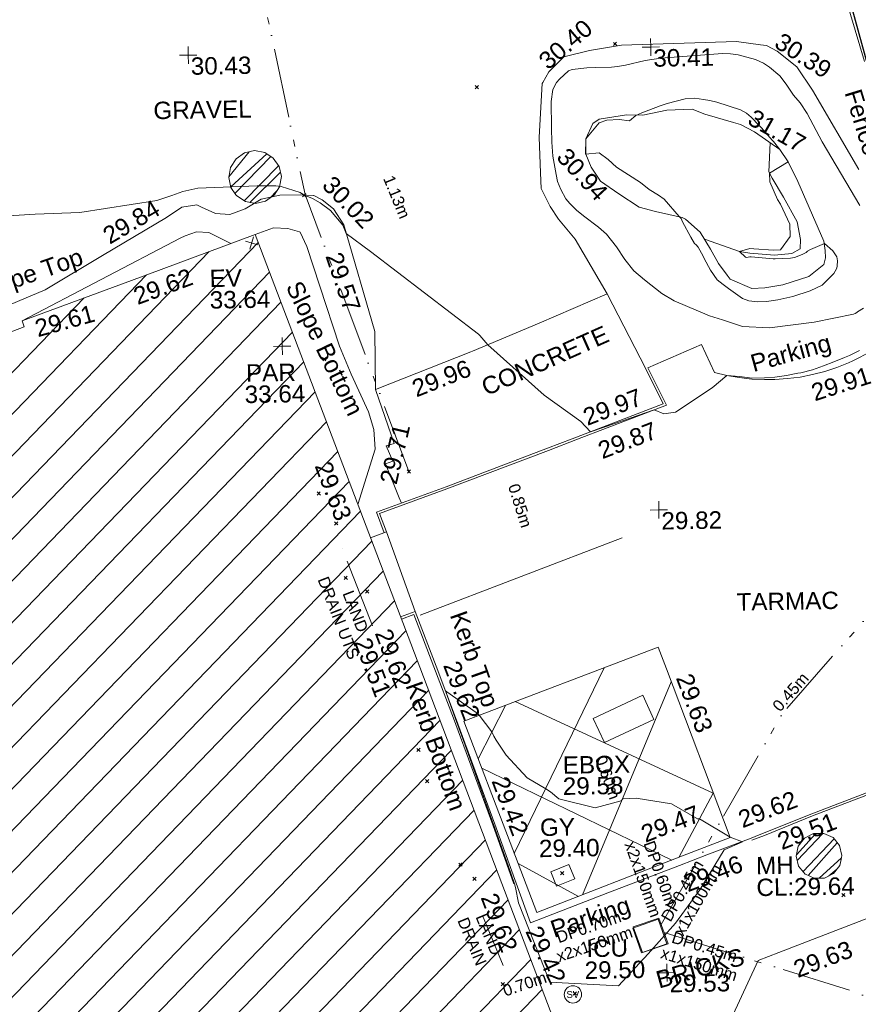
# Model space of a CAD drawing. Header units: millimetres. Extents: x -287732 to 520720, y -103372 to 287754.
# Tile 365 of 380: x 401638 to 419765, y 141169 to 162442. Entities that reach past the tile are written whole.
import ezdxf

# ---------------------------------------------------------------- set-up
doc = ezdxf.new("R2010")
doc.units = ezdxf.units.MM
for name, pattern in [('IMPORT-HIDDEN2 _3_', [4762.5, 3175, -1587.5]), ('IMPORT-UG_DRAINAGE_UNIDENTIFIED_QLB2 _2_', [2700, 1500, -300.0000000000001, 0, -250, 150, -300.0000000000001, 0, -200]), ('IMPORT-UG_ELEC_LV_QLB2 _2_', [2700, 1500, -300.0000000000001, 0, -250, 150, -300.0000000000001, 0, -200]), ('IMPORT-UG_ELEC_STREET LIGHTING_QLB2 _2_', [2700, 1500, -300.0000000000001, 0, -250, 150, -300.0000000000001, 0, -200])]:
    doc.linetypes.add(name, pattern=pattern)
for name, color, linetype, lineweight, true_color in [('00_TOPO_EAVE', 7, 'Continuous', 9, 0x666666), ('00_TOPO_SERV_MH', 7, 'Continuous', 9, 0x666666), ('00_TOPO_SERV_STOP_VALVE', 7, 'Continuous', 9, 0x666666), ('00_UAV_BUILDING_HATCH', 7, 'Continuous', 9, 0x999999), ('00_UAV_BUILDING_OUTLINE', 5, 'Continuous', 9, 0x0000ff), ('00_UAV_CONCRETE', 9, 'Continuous', 9, 0x808080), ('00_UAV_EAVE', 7, 'Continuous', 9, 0x666666), ('00_UAV_ESB_BOX', 240, 'Continuous', 9, 0xff003f), ('00_UAV_FENCE', 7, 'Continuous', 9, 0x264c2f), ('00_UAV_FOOTPATH', 7, 'Continuous', 9, 0xa50000), ('00_UAV_KERB_BOTTOM', 1, 'Continuous', 9, 0xff0000), ('00_UAV_KERB_TOP', 7, 'Continuous', 9, 0xa500a5), ('00_UAV_LEVEL_SPOT', 7, 'Continuous', 9, 0x666666), ('00_UAV_PARAPET', 7, 'Continuous', 9, 0x666666), ('00_UAV_PARKING', 4, 'Continuous', 9, 0x00ffff), ('00_UAV_ROAD_MARKING_WHITE_CONTINUOUS', 7, 'Continuous', 9, 0x999999), ('00_UAV_ROAD_MARKING_YELLOW_CONTINUOUS', 40, 'Continuous', 9, 0xffbf00), ('00_UAV_SERV_GULLY', 7, 'Continuous', 9, 0x5252a5), ('00_UAV_SERV_IC', 5, 'Continuous', 9, 0x0000ff), ('00_UAV_SLOPE_BOTTOM', 30, 'Continuous', 9, 0xff7f00), ('00_UAV_SLOPE_TOP', 40, 'Continuous', 9, 0xffbf00), ('01_DTM_CONTOUR_MJR', 7, 'Continuous', 9, 0x7f3f00), ('01_DTM_CONTOUR_MNR', 7, 'Continuous', 9, 0xa5a552), ('12333-PUM-2D-U-0001-C01 - Rev2_REVIT IMPORT_dwg', 7, 'Continuous', 9, 0x767676), ('PUM-CHAMBER EXTENTS', 6, 'IMPORT-HIDDEN2 _3_', 9, 0xff00ff), ('PUM-ELECTRIC-LV-QLB2', 1, 'IMPORT-UG_ELEC_LV_QLB2 _2_', 9, 0xff0000), ('PUM-ELECTRIC-MH', 1, 'Continuous', 9, 0xff0000), ('PUM-ELECTRIC-SL-QLB2', 7, 'IMPORT-UG_ELEC_STREET LIGHTING_QLB2 _2_', 9, 0xff7f7f), ('PUM-SURVEY BOUNDARY_EXTENT', 190, 'Continuous', 25, 0x7f00ff), ('PUM-UNIDENTIFIED-QLB2', 150, 'IMPORT-UG_DRAINAGE_UNIDENTIFIED_QLB2 _2_', 9, 0x007fff)]:
    doc.layers.add(name, color=color, linetype=linetype, lineweight=lineweight, true_color=true_color)
doc.layers.add('00_UAV_SURVEY_TEXT', color=7, linetype='Continuous', lineweight=9)
doc.layers.add('GEN-TEXT', color=7, linetype='Continuous', lineweight=9)
doc.styles.add('Arial_1', font='arial.ttf', dxfattribs={"height": 250})
doc.styles.add('Swis721 Lt BT', font='swissl.ttf', dxfattribs={"height": 399.9999999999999})
doc.styles.add('Swis721 Lt BT_2', font='swissl.ttf', dxfattribs={"height": 375})
pattern_1 = [(45, (-533641079.65, -725615854.3560001), (-265.1650429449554, 265.1650429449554), []), (45, (-533640902.873, -725615854.3560001), (-265.1650429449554, 265.1650429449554), [])]

# ---------------------------------------------------------------- blocks, each defined once
blk = doc.blocks.new('12333-PUM-2D-U-0001-C01 - Rev2_REVIT IMPORT_dwg_MSL_Eaves_SYM_1-V82-Site Location Plan Proposed')
at = {"layer": '00_TOPO_EAVE', "color": 254, "true_color": 0xcccccc}
for p, q in [((356.5791934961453, -116.0873754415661), (-356.5791934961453, 116.0873754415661)), ((-116.0873754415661, -356.5791934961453), (116.0873754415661, 356.5791934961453))]:
    blk.add_line(p, q, dxfattribs=at)
blk = doc.blocks.new('12333-PUM-2D-U-0001-C01 - Rev2_REVIT IMPORT_dwg_MSL_Parapet_SYM-V122-Site Location Plan Proposed')
at = {"layer": '00_UAV_PARAPET', "color": 254, "true_color": 0xcccccc, "flags": 128}
for points in [[(0, -500.0000000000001), (0, 0), (-500.0000000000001, 0)], [(500.0000000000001, 0), (0, 0), (0, 500.0000000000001)]]:
    blk.add_lwpolyline(points, dxfattribs=at)
blk = doc.blocks.new('12333-PUM-2D-U-0001-C01 - Rev2_REVIT IMPORT_dwg_MSL_Sluice_Valve_SYM-2077246-Site Location Plan Proposed')
at = {"layer": '00_TOPO_SERV_STOP_VALVE', "color": 254, "true_color": 0xcccccc}
blk.add_circle((0, 0), 500.0000000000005, dxfattribs=at)
at = {"layer": '00_TOPO_SERV_STOP_VALVE', "insert": (0, 198.9876086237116), "char_height": 399.9999999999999, "width": 785.1100955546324, "attachment_point": 2, "line_spacing_factor": 1.005061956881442, "style": 'Swis721 Lt BT'}
blk.add_mtext('SV', dxfattribs=at)
blk = doc.blocks.new('12333-PUM-2D-U-0001-C01 - Rev2_REVIT IMPORT_dwg_UAV-2077255-Site Location Plan Proposed')
at = {"layer": '00_UAV_LEVEL_SPOT', "color": 254, "true_color": 0xcccccc, "flags": 128}
for points in [[(0, -500.0000000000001), (0, 0), (-500.0000000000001, 0)], [(500.0000000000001, 0), (0, 0), (0, 500.0000000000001)]]:
    blk.add_lwpolyline(points, dxfattribs=at)
blk = doc.blocks.new('12333-PUM-2D-U-0001-C01 - Rev2_REVIT IMPORT_dwg_MGS62954_T2_Galway_ITM_3d_Rev1-2077680-Site Location Plan Proposed')
at = {"layer": '00_UAV_BUILDING_HATCH', "true_color": 0xcccccc}
h = blk.add_hatch(dxfattribs=at)
h.set_pattern_fill('FP_1', color=254, style=0, pattern_type=2)
h.set_pattern_definition([(45, (0, 0), (-441.9417382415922, 441.9417382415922), [])])
h.paths.add_polyline_path([(534258130.3624687, 725648483.3139626), (534277656.3624687, 725655386.3139625), (534278388.3624688, 725653331.3139626), (534295255.4606528, 725659853.8927271), (534294221.4606529, 725663214.8927271), (534296151.4606528, 725663830.8927269), (534296560.4606526, 725662667.892727), (534309422.4606529, 725667184.8927269), (534307379.4606528, 725673087.8927273), (534303370.4606528, 725671653.8927271), (534300995.586905, 725678397.3035645), (534310510.4335188, 725681741.4081918), (534314220.586905, 725671576.3035644), (534326500.586905, 725675858.3035647), (534324518.5869049, 725681362.3035645), (534326113.5869048, 725681952.3035647), (534324160.5869049, 725687672.3035647), (534318720.5869049, 725685739.3035644), (534311382.586905, 725706099.3035647), (534306310.3243251, 725704323.4114221), (534306355.1088055, 725704192.7557819), (534273124.3649247, 725692215.3564034), (534273147.722073, 725692180.3999606), (534273192.9489231, 725691953.0292308), (534273147.722073, 725691725.658501), (534273018.9269006, 725691532.9029037), (534272826.1713033, 725691404.1077313), (534272598.8005735, 725691358.8808813), (534272359.2318197, 725691412.2581903), (534272168.7586477, 725691547.7426457), (534272046.0540514, 725691744.888188), (534272030.8694313, 725691821.2264287), (534266685.9286339, 725689894.7426035), (534268524.939883, 725684612.5737506), (534268047.928634, 725684437.7426035), (534269413.1688387, 725680562.3524156), (534277645.4188779, 725683533.3784789), (534277949.5529159, 725682690.6704743), (534281834.7170621, 725684092.8295298), (534281561.9286339, 725684932.7426034), (534287959.928634, 725687070.7426035), (534294707.928634, 725667896.7426035), (534289312.3624687, 725665760.3139626), (534287625.3624685, 725670664.3139626), (534264563.3624688, 725662495.3139625), (534260945.3624687, 725672663.3139623), (534250837.3624687, 725669091.3139625), (534258126.7857321, 725648493.4208305)])
h.paths.add_polyline_path([(534297904.586905, 725687834.3035645), (534296489.5869049, 725693151.3035643), (534301799.586905, 725695024.3035644), (534303779.5869048, 725689436.3035645), (534301175.8806049, 725688726.3227148)])
at = {"layer": '00_UAV_BUILDING_OUTLINE', "color": 254, "true_color": 0xcccccc, "flags": 128}
blk.add_lwpolyline([(534266853.7554688, 725689955.2326434), (534271557.3237688, 725691650.5457618), (534276260.8920689, 725693345.8588804), (534280964.4603691, 725695041.1719985), (534285668.0286691, 725696736.485117), (534290371.5969692, 725698431.7982354), (534295075.1652696, 725700127.1113536), (534299778.7335694, 725701822.4244721), (534304482.3018697, 725703517.7375907), (534306355.1088054, 725704192.7557818), (534306310.3243249, 725704323.4114221), (534309020.0596396, 725705272.139446), (534311382.5869048, 725706099.3035647), (534313077.9019064, 725701395.4859809), (534314773.2169079, 725696691.6683966), (534316468.5319094, 725691987.8508127), (534318163.846911, 725687284.0332288)], dxfattribs=at)
at = {"layer": '00_UAV_CONCRETE', "color": 254, "true_color": 0xcccccc}
blk.add_line((534314104.7485062, 725699627.7358189), (534313758.4066768, 725699507.3588176), dxfattribs=at)
at = {"layer": '00_UAV_CONCRETE', "color": 254, "true_color": 0xcccccc, "flags": 128}
blk.add_lwpolyline([(534319772.665399, 725703050.11376), (534318962.7484999, 725704689.7360002), (534317487.7485, 725704081.7360002), (534316035.0972621, 725703499.3096812), (534315998.7484999, 725703484.736), (534313918.7484999, 725702705.7360001), (534314302.7484999, 725701536.736), (534314133.7484999, 725701488.7360002), (534314268.7485, 725701149.7360001), (534314109.7484999, 725701096.7360002), (534314394.7290625, 725700356.1402731), (534314438.4941374, 725700242.4054018)], dxfattribs=at)
at = {"layer": '00_UAV_ESB_BOX', "color": 254, "true_color": 0xcccccc, "flags": 128}
blk.add_lwpolyline([(534318503.3245001, 725695519.4115), (534319582.3245001, 725696001.4115), (534319816.3953183, 725695477.4230918), (534318737.3953184, 725694995.4230915)], close=True, dxfattribs=at)
at = {"layer": '00_UAV_FENCE', "color": 254, "true_color": 0xcccccc, "flags": 128}
blk.add_lwpolyline([(534320389.2509079, 725722295.602911), (534322026.9295781, 725717574.8527672), (534322067.324325, 725717458.4114221), (534323679.0831036, 725712856.5119228), (534323835.3243248, 725712410.4114221), (534324615.3243248, 725709605.4114221)], dxfattribs=at)
at = {"layer": '00_UAV_FOOTPATH', "color": 254, "true_color": 0xcccccc, "flags": 128}
blk.add_lwpolyline([(534319963.8138784, 725686181.0605018), (534320999.7485063, 725688209.7358189), (534321978.7485063, 725690228.7358189), (534322427.9326935, 725690392.7619474), (534324774.7485062, 725691249.735819), (534325608.3032557, 725688891.1837339), (534326082.7485064, 725687548.7358191)], dxfattribs=at)
at = {"layer": '00_UAV_KERB_BOTTOM', "color": 254, "true_color": 0xcccccc, "flags": 128}
for points in [[(534324794.7485063, 725703437.7358189), (534325939.7485063, 725700092.735819), (534326430.7921224, 725698715.4712597), (534327071.7485063, 725696917.7358189), (534327742.7485063, 725695001.7358189), (534326745.1810315, 725694653.3789229), (534325663.7485064, 725694275.7358189), (534323191.7485062, 725693377.7358189), (534322047.8799772, 725692941.646758), (534321869.7485062, 725692873.7358187)], [(534314104.7485064, 725699627.7358189), (534313962.7485064, 725700024.7358189), (534315426.7485063, 725700531.735819), (534317637.7485063, 725701325.735819), (534318266.2247632, 725701555.0513378), (534320205.7485062, 725702262.7358189), (534319817.7485062, 725703071.735819)], [(534316775.7485062, 725691989.735819), (534316340.7485062, 725693273.7358189), (534315529.7485063, 725695591.7358189), (534315125.8578448, 725696708.3747071), (534314696.7485064, 725697894.7358189), (534314379.1877587, 725697784.9408795)]]:
    blk.add_lwpolyline(points, dxfattribs=at)
at = {"layer": '00_UAV_KERB_TOP', "color": 254, "true_color": 0xcccccc, "flags": 128}
for points in [[(534324842.0538554, 725703453.9285319), (534325986.9511545, 725700109.2285619), (534326478.1010932, 725698731.6657922), (534327118.8918768, 725696934.3948227), (534327806.4794167, 725694971.0301031), (534326855.7383016, 725694639.0252694), (534325680.5271744, 725694228.6340821), (534323209.1912981, 725693330.8753372), (534322157.4599354, 725692929.9126996), (534321887.5600289, 725692827.0159124)], [(534314057.669465, 725699610.8964642), (534313898.6588702, 725700055.4542539), (534315410.1173587, 725700578.8896729), (534317620.7296044, 725701372.7504252), (534318155.2705457, 725701567.7912593), (534320136.8292893, 725702290.8132775), (534319772.665399, 725703050.11376)], [(534316728.3923621, 725691973.6922654), (534316293.4718624, 725693257.4576026), (534315482.6403908, 725695574.975915), (534315078.5006766, 725696692.30336), (534314666.4969906, 725697831.3723742), (534314396.142353, 725697737.8986963)]]:
    blk.add_lwpolyline(points, dxfattribs=at)
at = {"layer": '00_UAV_PARKING', "color": 254, "true_color": 0xcccccc}
blk.add_line((534314104.7485062, 725699627.7358189), (534314696.7485064, 725697894.7358189), dxfattribs=at)
at = {"layer": '00_UAV_PARKING', "color": 254, "true_color": 0xcccccc, "flags": 128}
for points in [[(534319817.7485062, 725703071.735819), (534320986.7485062, 725703557.7358189), (534321252.7485063, 725702947.7358189), (534321518.0745678, 725702879.0384374), (534321787.190613, 725702827.1365758), (534322059.0345643, 725702792.2350671), (534322332.5335771, 725702774.4716512), (534322556.7485063, 725702772.735819), (534322830.4897625, 725702786.2625976), (534323102.8414996, 725702816.9510398), (534323372.7288691, 725702864.6800324), (534323639.0867494, 725702929.261211), (534323900.8639476, 725703010.4397031), (534324157.0273487, 725703107.8951343), (534324249.7465417, 725703150.0109063), (534324406.5659927, 725703221.2428923), (534324648.4950644, 725703350.0356456), (534324794.7485063, 725703437.7358189)], [(534316775.7485062, 725691989.7358191), (534317070.7485063, 725691127.7358189), (534318751.7485064, 725691745.7358189), (534320311.7485063, 725692313.7358189), (534320910.5060411, 725692528.9503372), (534321869.7485062, 725692873.7358187)]]:
    blk.add_lwpolyline(points, dxfattribs=at)
at = {"layer": '00_UAV_ROAD_MARKING_WHITE_CONTINUOUS', "color": 254, "true_color": 0xcccccc}
blk.add_line((534319194.7796367, 725699411.3943529), (534314803.7796368, 725697814.3943529), dxfattribs=at)
at = {"layer": '00_UAV_ROAD_MARKING_YELLOW_CONTINUOUS', "color": 254, "true_color": 0xcccccc}
for p, q in [((534318759.5953499, 725696612.003825), (534316746.1083962, 725692633.2947356)), ((534318205.2573338, 725691712.5897557), (534320202.7394549, 725696283.6357763)), ((534316611.9079921, 725695835.0941936), (534316003.8286107, 725694690.6254593)), ((534321071.0931396, 725693862.3099359), (534316824.1502187, 725695911.8712113)), ((534316078.3229656, 725694484.1540883), (534320147.6314086, 725692429.7811341)), ((534321071.0931396, 725693862.3099359), (534320302.1203656, 725692486.8237756)), ((534318114.7444091, 725691679.1692678), (534316824.1375046, 725692417.0263084))]:
    blk.add_line(p, q, dxfattribs=at)
at = {"layer": '00_UAV_ROAD_MARKING_YELLOW_CONTINUOUS', "color": 254, "true_color": 0xcccccc, "flags": 128}
blk.add_lwpolyline([(534315708.7796369, 725695508.3943529), (534319932.7796367, 725697036.394353), (534320103.1930677, 725696561.2118883), (534321416.7796368, 725692898.3943532), (534320379.0843244, 725692515.2415191), (534317210.7796368, 725691345.3943529), (534316660.476837, 725692870.6344033)], close=True, dxfattribs=at)
at = {"layer": '00_UAV_SERV_GULLY', "color": 254, "true_color": 0xcccccc, "flags": 128}
blk.add_lwpolyline([(534317526.7485063, 725692219.7358189), (534317923.7485062, 725692372.735819), (534318042.549082, 725692064.4755017), (534317645.549082, 725691911.4755014)], close=True, dxfattribs=at)
at = {"layer": '00_UAV_SERV_IC', "color": 254, "true_color": 0xcccccc, "flags": 128}
blk.add_lwpolyline([(534319279.7485063, 725690970.735819), (534319829.7485062, 725691157.735819), (534320011.963652, 725690621.8089203), (534319461.963652, 725690434.8089203)], close=True, dxfattribs=at)
at = {"layer": '00_UAV_SLOPE_BOTTOM', "color": 254, "true_color": 0xcccccc, "flags": 128}
for points in [[(534318962.7484999, 725704689.7360002), (534318295.3245001, 725705877.4115), (534317939.3245002, 725706314.4115001), (534317768.3245001, 725706592.4115), (534317576.3245, 725706983.4115), (534317572.3245001, 725707325.4115001), (534317551.3245001, 725708095.4115), (534317642.3245001, 725709252.4115001), (534317656.9985378, 725709278.0654123), (534317785.3245001, 725709502.4115), (534318119.3245001, 725709823.4115001), (534318671.3245, 725709946.4115), (534319367.3245, 725710049.4115001), (534321857.3245, 725710087.4115001), (534322370.0117937, 725710011.1045543), (534322502.3245001, 725709991.4115001), (534322729.3245001, 725709863.4115001), (534323147.3245001, 725709516.4115001), (534323482.3245, 725709009.4115001), (534324448.3245001, 725707274.4115001)], [(534321089.8519862, 725705831.8107947), (534321842.3245001, 725705549.4115001), (534322062.3245001, 725705512.4115001), (534322593.3245001, 725705459.4115001), (534322974.3245001, 725705489.4115), (534323155.3245001, 725705585.4115), (534323165.3245001, 725705785.4115001), (534323096.3245001, 725706171.4115001), (534322813.3245, 725706706.4115), (534322576.3245001, 725707120.4115001), (534322502.3245001, 725707260.4115001), (534322546.7269245, 725707887.7472982)], [(534313499.1850438, 725700226.594637), (534313891.3245001, 725701415.4115002), (534313874.3245001, 725701843.4115), (534313762.3245001, 725702224.4115002), (534313401.3245001, 725703049.4115), (534313158.3245001, 725703654.4115001), (534312756.2299093, 725704959.2655461), (534312489.3245001, 725705825.4115001), (534312354.3245001, 725706136.4115), (534312340.3245, 725706138.4115002), (534312086.3245002, 725706216.4115), (534311781.3245, 725706241.4115002), (534311382.5869048, 725706099.3035645)], [(534310848.4244108, 725705912.28348), (534310376.3245001, 725706161.4115), (534310115.3245, 725706181.4115), (534309869.3245001, 725706096.4115001), (534309760.3245001, 725706052.4115001), (534306310.3243249, 725704323.4114221), (534306339.7807832, 725704338.1738037)]]:
    blk.add_lwpolyline(points, dxfattribs=at)
at = {"layer": '00_UAV_SLOPE_TOP', "color": 254, "true_color": 0xcccccc, "flags": 128}
blk.add_lwpolyline([(534323331.3245, 725704984.4115), (534322761.3245001, 725704816.4115), (534322375.3245, 725704757.4115001), (534322094.3245001, 725704745.4115001), (534321628.3245001, 725704957.4115), (534321567.3245001, 725705045.4115002), (534321384.3245, 725705302.4115), (534321216.3245002, 725705613.4115), (534321000.3245001, 725705986.4115), (534320684.3245001, 725706269.4115), (534320617.3245, 725706310.4115001), (534320041.3245, 725706450.4115001), (534319692.3245001, 725706544.4115001), (534319257.7972078, 725706845.0771958), (534318861.3245001, 725707119.4115001), (534318668.3245001, 725707425.4115002), (534318553.3245, 725707713.4115), (534318564.3245002, 725708041.4115), (534318720.3245, 725708373.4115001), (534318860.3245, 725708460.4115002), (534319449.3245002, 725708543.4115001), (534319801.3245001, 725708529.4115001), (534320320.3245001, 725708629.4115001), (534320868.3245002, 725708645.4115001), (534321142.3245, 725708529.4115001), (534321760.1417096, 725708338.6974977), (534321913.3245001, 725708291.4115), (534322213.3245001, 725708131.4115), (534322748.3245002, 725707740.4115), (534322929.3245, 725707467.4115001), (534323130.3245001, 725707039.4115001), (534323665.3245001, 725705744.4115001), (534323694.3245001, 725705539.4115), (534323697.3245001, 725705378.4115), (534323655.3245001, 725705239.4115001)], close=True, dxfattribs=at)
blk.add_lwpolyline([(534303523.980445, 725703664.3525852), (534306817.3245001, 725704985.4115001), (534308074.6815334, 725705704.714618), (534309467.3245001, 725706501.4115002), (534309804.3245, 725706721.4115001), (534310133.3245001, 725706766.4115001), (534310228.3245001, 725706709.4115), (534310532.3245001, 725706566.4115), (534310837.3245001, 725706541.4115), (534311175.3245001, 725706658.4115), (534311525.3245002, 725706862.4115), (534311931.3245001, 725706940.4115002), (534312372.3245001, 725706941.4115), (534312655.6486632, 725706918.9409629), (534312662.3245002, 725706918.4115001), (534312840.3245, 725706821.4115), (534313079.3245001, 725706628.4115001), (534313297.3245002, 725706277.4115001), (534313932.3245001, 725703963.4115), (534313918.7484999, 725702705.7360001)], dxfattribs=at)
at = {"layer": '01_DTM_CONTOUR_MJR', "color": 254, "true_color": 0xcccccc, "flags": 128}
blk.add_lwpolyline([(534324395.4964837, 725703366.3536645), (534324177.7310078, 725703264.513067), (534324066.8184819, 725703222.79868), (534323839.8130546, 725703132.7813692), (534323614.6783548, 725703046.0575415), (534323372.8000435, 725702969.2016956), (534323122.334004, 725702910.080483), (534323053.2106439, 725702898.2259551), (534322808.505237, 725702853.9033495), (534322555.4751132, 725702820.6787331), (534322334.8214288, 725702811.5384616), (534322067.5579325, 725702810.7843137), (534321791.4895494, 725702848.2056032), (534321520.0000001, 725702880.0000001), (534321202.3170733, 725702617.987805), (534320395.0896152, 725702106.5923913), (534320144.2178007, 725702076.1967961), (534319940.0000002, 725702160), (534319081.3307316, 725701883.4710009), (534318550.0000001, 725701710.0000001), (534318348.1544781, 725701938.9765226), (534317564.7412981, 725702521.9314024), (534316370.0000001, 725703630.0000001), (534316200.5392013, 725703832.3598394), (534316172.3539013, 725703861.796617), (534313868.468912, 725705690.4766841), (534313350, 725706090.0000001), (534313281.3144138, 725706269.6191188), (534313018.1887809, 725706588.5102776), (534312799.5418754, 725706763.8540312), (534312634.339018, 725706855.4336582), (534312440.0000002, 725706940.0000002), (534312370.8496433, 725706989.2793156), (534311957.3122329, 725707130.0931404), (534311841.8965518, 725707144.4000001), (534311440.9508113, 725707148.1955563), (534310159.1961412, 725707125.2197176), (534309831.2211802, 725707059.9912077), (534309592.6807856, 725706977.2574193), (534309269.356205, 725706870.419314), (534307595.7496654, 725706642.6840696), (534306634.1789946, 725706624.2719202), (534304543.2835821, 725706533.2835822)], dxfattribs=at)
at = {"layer": '01_DTM_CONTOUR_MNR', "color": 254, "true_color": 0xcccccc, "flags": 128}
blk.add_lwpolyline([(534324497.8020257, 725704282.0479939), (534324370.3378016, 725704202.2435849), (534324350.6564366, 725704188.1619779), (534324315.8760086, 725704169.7966425), (534324280.0957129, 725704156.5483549), (534323424.7568126, 725704000.0312271), (534322460.0000001, 725703890), (534321880.0000001, 725703930.0000002), (534321448.4174312, 725704078.2110094), (534321170.0000001, 725704170.0000001), (534320409.4480168, 725704509.0647538), (534320150.0000001, 725704670.0000001), (534319779.1558737, 725704972.4675428), (534319550.965821, 725705171.2150257), (534319360.1869524, 725705421.1107781), (534319181.1558372, 725705700.7818638), (534318969.9755311, 725705978.7332362), (534318802.1830188, 725706127.6518997), (534318486.3889471, 725706379.2561082), (534318333.9084969, 725706506.9542484), (534318191.2372848, 725706653.1533647), (534318109.3653434, 725706753.8315452), (534318001.1885999, 725706956.5185118), (534317935.9680452, 725707134.2528195), (534317907.6856928, 725707280.177521), (534317844.7067449, 725707677.9618769), (534317827.7931229, 725707981.7901607), (534317824.2615895, 725708288.554843), (534317825.8444709, 725708859.2500869), (534317870.2913949, 725709123.9915011), (534317952.2098239, 725709269.491303), (534318015.6189166, 725709344.1178395), (534318215.7908164, 725709515.211039), (534318295.2989928, 725709548.7039399), (534318607.3989688, 725709574.3938127), (534318789.433004, 725709577.9202569), (534319145.0654206, 725709584.7943926), (534319273.4782609, 725709596.3478262), (534319445.6552045, 725709621.2871747), (534319877.228261, 725709711.8478262), (534320217.1677614, 725709754.4763626), (534321550.0243851, 725709832.3579304), (534321718.1168571, 725709825.9397062), (534321885.555992, 725709797.9315209), (534322258.0250649, 725709692.837799), (534322431.6265473, 725709609.6726693), (534322556.4327599, 725709521.7664038), (534322779.2659847, 725709327.7675477), (534322914.2326502, 725709144.9155799), (534323068.0273973, 725708908.3444227), (534323208.6449581, 725708738.644958), (534323356.0084512, 725708507.8342274), (534323668.6894007, 725707891.0417585), (534324457.4944753, 725706498.0690497)], dxfattribs=at)
for points in [[(534322750.0000001, 725707740), (534322930.0000002, 725707470.0000001), (534322520.0000001, 725707230), (534322524.8382018, 725707041.3650963), (534322683.7094396, 725706663.0920777), (534322747.6816064, 725706558.3585751), (534322941.655099, 725706119.0075742), (534322941.1271678, 725705855.8876337), (534322730, 725705570.0000002), (534322573.7177132, 725705565.8348635), (534322151.6538114, 725705605.727314), (534322065.4283475, 725705612.0529325), (534321840, 725705550.0000001), (534321970.3436533, 725705425.8328176), (534321990.7860963, 725705421.4705883), (534322063.0783514, 725705432.0150989), (534322093.4715045, 725705431.5511616), (534322565.6110596, 725705378.7035317), (534322612.2853565, 725705376.1021879), (534322777.4030979, 725705385.6006804), (534322937.9221083, 725705387.6562501), (534323030.6422562, 725705404.0901374), (534323194.617182, 725705465.7854064), (534323282.0394737, 725705504.5723685), (534323312.6785715, 725705530.625), (534323373.1617342, 725705569.8904026), (534323680.0000002, 725705690.0000002), (534323860.3223496, 725705526.8982809), (534323944.7469854, 725705399.0094746), (534323957.8119181, 725705311.8987386), (534323945.9371118, 725705203.6080041), (534323935.8445488, 725705152.3484614), (534323903.7487923, 725705087.657005), (534323869.5101553, 725705043.5842294), (534323828.5907836, 725705000.2849797), (534323612.0626922, 725704790.9889178), (534323352.4638014, 725704675.134123), (534322973.408517, 725704556.573862), (534322653.8018949, 725704490.7858741), (534322407.5541936, 725704460.3481458), (534322215.6705713, 725704457.9008344), (534322021.2401623, 725704481.5092055), (534321886.2792839, 725704536.7298754), (534321588.3688543, 725704756.469954), (534321535.7670012, 725704798.1650673), (534321476.2500001, 725704843.7500001), (534321349.7774078, 725704947.3538765), (534321206.5791661, 725705159.8619525), (534321074.7809832, 725705415.7914352), (534321050.9307359, 725705461.4718615), (534320950.9618875, 725705658.4210528), (534320909.749679, 725705709.8331195), (534320874.6267177, 725705744.1519085), (534320797.8606298, 725705879.8792984), (534320623.1359459, 725706213.6934367), (534320594.9824608, 725706282.6370666), (534320550.0000001, 725706330.0000001), (534320230.1873614, 725706712.6396896), (534320113.5162312, 725706795.206651), (534319913.459405, 725706921.4220878), (534319725.7345529, 725707079.9887956), (534319212.2885574, 725707418.679429), (534319039.4032259, 725707586.4139785), (534318841.8271696, 725707736.1647748), (534318550.0000001, 725707710.0000001), (534318560.0000002, 725708040.0000001), (534318857.5155957, 725708381.0012478), (534319020.1762115, 725708437.753304), (534319289.0000001, 725708449), (534319514.0467808, 725708415.7880619), (534319650.0000001, 725708530), (534319778.9260387, 725708580.4269792), (534320178.8714948, 725708730.5540601), (534320333.7390717, 725708775.2416143), (534320725.2968549, 725708867.0547179), (534320932.716109, 725708878.0585779), (534321122.7339681, 725708847.6949872), (534321258.3621534, 725708822.6175456), (534321406.7643867, 725708786.6340934), (534321916.4069661, 725708610.3483044), (534322041.2526346, 725708537.2433348), (534322145.3176646, 725708445.8979528), (534322309.9704511, 725708267.9592227), (534322365.9404273, 725708210.8579996), (534322590.5054482, 725707946.8799909), (534322614.8249274, 725707917.5283941)], [(534317549.1166536, 725693949.6840739), (534317450.0000001, 725694020), (534317056.3512166, 725694258.6830844), (534316610.3886926, 725694757.1378094), (534316395.8729229, 725695090.4030809), (534316349.3801653, 725695171.2396694), (534316310.0000002, 725695270), (534316043.1914895, 725695632.1702127), (534315976.0985222, 725695693.2635468), (534315346.5452168, 725696147.9035876), (534315320.0000001, 725696170.0000001), (534315433.1277342, 725695842.3184603), (534315519.2748092, 725695585.7099237), (534315726.031746, 725694989.0079366), (534316311.7592594, 725693264.3518518), (534316609.2857143, 725692372.3809524), (534316738.7234042, 725691973.4893618), (534316759.500303, 725691897.116899), (534316819.7738096, 725691567.8958335), (534317464.5652174, 725689841.0869567), (534318948.4316959, 725689734.3204703), (534319599.4466036, 725690413.5373439), (534320205.2915897, 725691065.156899), (534320739.9882998, 725691774.4457104), (534321286.1284723, 725692631.2574719), (534321680.0000002, 725692800.0000001), (534321420.0000001, 725692900.0000001), (534320760.0000001, 725693310.0000002), (534320716.6091963, 725693310.7077726), (534320165.7469887, 725693642.5181266), (534319400.4098223, 725693781.9699968), (534319110, 725693770.0000001), (534319073.1789951, 725693731.232802), (534318512.3093281, 725693586.5994139), (534317729.9949822, 725693797.1297023)]]:
    blk.add_lwpolyline(points, close=True, dxfattribs=at)
at = {"xscale": 0.375, "yscale": 0.375, "zscale": 0.375}
for name, p in [('12333-PUM-2D-U-0001-C01 - Rev2_REVIT IMPORT_dwg_UAV-2077255-Site Location Plan Proposed', (534310000, 725710000.0000001)), ('12333-PUM-2D-U-0001-C01 - Rev2_REVIT IMPORT_dwg_UAV-2077255-Site Location Plan Proposed', (534320000, 725710000.0000001)), ('12333-PUM-2D-U-0001-C01 - Rev2_REVIT IMPORT_dwg_MSL_Eaves_SYM_1-V82-Site Location Plan Proposed', (534311299.5870001, 725705918.3035)), ('12333-PUM-2D-U-0001-C01 - Rev2_REVIT IMPORT_dwg_MSL_Parapet_SYM-V122-Site Location Plan Proposed', (534311923.587, 725703678.3035)), ('12333-PUM-2D-U-0001-C01 - Rev2_REVIT IMPORT_dwg_UAV-2077255-Site Location Plan Proposed', (534320000, 725700000)), ('12333-PUM-2D-U-0001-C01 - Rev2_REVIT IMPORT_dwg_UAV-2077255-Site Location Plan Proposed', (534320000, 725690000.0000001)), ('12333-PUM-2D-U-0001-C01 - Rev2_REVIT IMPORT_dwg_MSL_Sluice_Valve_SYM-2077246-Site Location Plan Proposed', (534317959.7485062, 725689565.7358189))]:
    blk.add_blockref(name, p, dxfattribs=at)
at = {"layer": '00_TOPO_SERV_MH', "char_height": 375, "attachment_point": 1, "line_spacing_factor": 1.005061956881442, "style": 'Swis721 Lt BT_2'}
for s, insert, width in [('MH', (534321966.6806447, 725692467.2686528), 949.779278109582), ('CL:29.64', (534321966.6806447, 725691994.1754377), 2440.932744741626)]:
    blk.add_mtext(s, dxfattribs=dict(at, insert=insert, width=width))
at = {"layer": '00_UAV_BUILDING_OUTLINE', "color": 251, "true_color": 0x666666, "char_height": 375, "width": 1495.902363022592, "attachment_point": 1, "line_spacing_factor": 1.005061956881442, "style": 'Swis721 Lt BT_2'}
for s, insert, rotation in [('29.62', (534308688.3192314, 725704974.0709258), 19.296086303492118), ('29.63', (534312926.0431331, 725701209.660239), 289.81980023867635), ('29.62', (534314162.9094205, 725697574.3274586), 289.81980023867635), ('29.62', (534316350.7507501, 725691825.1297191), 289.81980023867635)]:
    blk.add_mtext(s, dxfattribs=dict(at, insert=insert, rotation=rotation))
at = {"layer": '00_UAV_CONCRETE', "color": 251, "true_color": 0x666666, "char_height": 375, "width": 1495.902363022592, "attachment_point": 1, "line_spacing_factor": 1.005061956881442, "style": 'Swis721 Lt BT_2'}
for s, insert, rotation in [('29.96', (534314671.9411075, 725702870.5163064), 20.58351146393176), ('29.71', (534313975.8727641, 725700719.8871158), 75.81340348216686)]:
    blk.add_mtext(s, dxfattribs=dict(at, insert=insert, rotation=rotation))
at = {"layer": '00_UAV_EAVE', "char_height": 375, "attachment_point": 1, "line_spacing_factor": 1.005061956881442, "style": 'Swis721 Lt BT_2'}
for s, insert, width in [('EV', (534310377.2562355, 725705357.8094479), 736.078940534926), ('33.64', (534310372.5878323, 725704891.0588237), 1495.902363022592)]:
    blk.add_mtext(s, dxfattribs=dict(at, insert=insert, width=width))
at = {"layer": '00_UAV_ESB_BOX', "color": 251, "true_color": 0x666666, "char_height": 375, "attachment_point": 1, "line_spacing_factor": 1.005061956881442, "style": 'Swis721 Lt BT_2'}
for s, insert, width in [('EBOX', (534317827.4810696, 725694709.4831904), 1619.373669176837), ('29.58', (534317820.0001448, 725694253.1087816), 1495.902363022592)]:
    blk.add_mtext(s, dxfattribs=dict(at, insert=insert, width=width))
at = {"layer": '00_UAV_FENCE', "color": 251, "true_color": 0x666666, "insert": (534324527.8322813, 725709049.0319568), "char_height": 375, "width": 1681.10932225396, "attachment_point": 1, "rotation": 286.09608154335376, "line_spacing_factor": 1.005061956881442, "style": 'Swis721 Lt BT_2'}
blk.add_mtext('Fence', dxfattribs=at)
at = {"layer": '00_UAV_FOOTPATH', "color": 251, "true_color": 0x666666, "insert": (534322698.2212461, 725690185.2611179), "char_height": 375, "width": 1495.902363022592, "attachment_point": 1, "rotation": 20.060399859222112, "line_spacing_factor": 1.005061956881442, "style": 'Swis721 Lt BT_2'}
blk.add_mtext('29.63', dxfattribs=at)
at = {"layer": '00_UAV_KERB_BOTTOM', "color": 251, "true_color": 0x666666, "char_height": 375, "attachment_point": 1, "line_spacing_factor": 1.005061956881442, "style": 'Swis721 Lt BT_2'}
for s, insert, width, rotation in [('29.87', (534318669.6365269, 725701466.2376219), 1495.902363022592, 20.045781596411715), ('29.51', (534313712.4118181, 725697390.1870605), 1495.902363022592, 289.88516511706), ('Kerb Bottom', (534314809.7647175, 725696423.1508422), 3414.456504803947, 288.59370498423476), ('29.51', (534322399.5230096, 725692952.7080972), 1495.902363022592, 20.215285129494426)]:
    blk.add_mtext(s, dxfattribs=dict(at, insert=insert, width=width, rotation=rotation))
at = {"layer": '00_UAV_KERB_TOP', "color": 251, "true_color": 0x666666, "char_height": 375, "attachment_point": 1, "line_spacing_factor": 1.005061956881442, "style": 'Swis721 Lt BT_2'}
for s, insert, width, rotation in [('29.97', (534318358.0174277, 725702191.3789467), 1495.902363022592, 20.045781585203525), ('Kerb Top', (534315795.3540369, 725697928.4420533), 2493.170605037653, 288.59370498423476), ('29.62', (534315627.2869976, 725696853.9397302), 1495.902363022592, 289.88516511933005), ('29.62', (534321559.6696421, 725693441.2034886), 1495.902363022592, 20.17523247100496)]:
    blk.add_mtext(s, dxfattribs=dict(at, insert=insert, width=width, rotation=rotation))
at = {"layer": '00_UAV_LEVEL_SPOT', "char_height": 375, "width": 1495.902363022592, "attachment_point": 1, "line_spacing_factor": 1.005061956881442, "style": 'Swis721 Lt BT_2'}
for s, insert in [('30.43', (534310051.8765643, 725709949.1441547)), ('30.41', (534320051.8765643, 725709949.1441547)), ('29.82', (534320051.8765643, 725699949.1441548)), ('29.53', (534320051.8765643, 725689949.1441547))]:
    blk.add_mtext(s, dxfattribs=dict(at, insert=insert))
at = {"layer": '00_UAV_PARAPET', "char_height": 375, "attachment_point": 1, "line_spacing_factor": 1.005061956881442, "style": 'Swis721 Lt BT_2'}
for s, insert, width in [('PAR', (534311128.9424914, 725703299.4014806), 1168.228512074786), ('33.64', (534311091.652664, 725702837.2687906), 1495.902363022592)]:
    blk.add_mtext(s, dxfattribs=dict(at, insert=insert, width=width))
at = {"layer": '00_UAV_PARKING', "color": 251, "true_color": 0x666666, "char_height": 375, "attachment_point": 1, "line_spacing_factor": 1.005061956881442, "style": 'Swis721 Lt BT_2'}
for s, insert, width, rotation in [('Parking', (534322003.6253506, 725703303.9084511), 2037.276551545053, 14.390028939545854), ('29.91', (534323302.5019093, 725702644.107286), 1495.902363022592, 16.75891284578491), ('29.46', (534320356.8993343, 725692080.4582417), 1495.902363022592, 19.77022194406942), ('Parking', (534317463.0422438, 725691148.5049464), 2037.276551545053, 17.236927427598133), ('29.42', (534317290.6763194, 725691101.5830716), 1495.902363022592, 294.4517905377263)]:
    blk.add_mtext(s, dxfattribs=dict(at, insert=insert, width=width, rotation=rotation))
at = {"layer": '00_UAV_ROAD_MARKING_YELLOW_CONTINUOUS', "color": 251, "true_color": 0x666666, "char_height": 375, "width": 1495.902363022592, "attachment_point": 1, "line_spacing_factor": 1.005061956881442, "style": 'Swis721 Lt BT_2'}
for s, insert, rotation in [('29.63', (534320653.7457998, 725696493.0645931), 289.729222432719), ('29.42', (534316629.7418162, 725694336.687821), 289.83931710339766), ('29.47', (534319454.5008742, 725693163.9650245), 20.265881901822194)]:
    blk.add_mtext(s, dxfattribs=dict(at, insert=insert, rotation=rotation))
at = {"layer": '00_UAV_SERV_GULLY', "color": 251, "true_color": 0x666666, "char_height": 375, "attachment_point": 1, "line_spacing_factor": 1.005061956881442, "style": 'Swis721 Lt BT_2'}
for s, insert, width in [('GY', (534317311.2809309, 725693373.8359895), 821.5590755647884), ('29.40', (534317281.2998332, 725692916.9997873), 1495.902363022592)]:
    blk.add_mtext(s, dxfattribs=dict(at, insert=insert, width=width))
at = {"layer": '00_UAV_SERV_IC', "color": 251, "true_color": 0x666666, "char_height": 375, "attachment_point": 1, "line_spacing_factor": 1.005061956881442, "style": 'Swis721 Lt BT_2'}
for s, insert, width in [('ICU', (534318267.2577121, 725690739.5564098), 1021.012723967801), ('29.50', (534318222.4295616, 725690269.1774089), 1495.902363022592)]:
    blk.add_mtext(s, dxfattribs=dict(at, insert=insert, width=width))
at = {"layer": '00_UAV_SLOPE_BOTTOM', "color": 251, "true_color": 0x666666, "char_height": 375, "attachment_point": 1, "line_spacing_factor": 1.005061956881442, "style": 'Swis721 Lt BT_2'}
for s, insert, width, rotation in [('30.40', (534317534.4814122, 725709819.121711), 1495.902363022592, 39.54431404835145), ('30.39', (534322854.0199833, 725710282.192062), 1495.902363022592, 326.0380846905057), ('29.57', (534313243.2251169, 725705725.2537792), 1495.902363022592, 287.71376744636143), ('Slope Bottom', (534312356.17562, 725705122.0795326), 3685.143599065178, 294.6960104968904), ('29.61', (534306550.7767147, 725704326.9293611), 1495.902363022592, 14.424306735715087)]:
    blk.add_mtext(s, dxfattribs=dict(at, insert=insert, width=width, rotation=rotation))
at = {"layer": '00_UAV_SLOPE_TOP', "color": 251, "true_color": 0x666666, "char_height": 375, "attachment_point": 1, "line_spacing_factor": 1.005061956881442, "style": 'Swis721 Lt BT_2'}
for s, insert, width, rotation in [('31.17', (534322225.8261102, 725708640.1778514), 1495.902363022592, 329.70408712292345), ('30.94', (534318178.5352004, 725707889.9257509), 1495.902363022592, 311.7710817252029), ('30.02', (534313096.4797583, 725707372.2197326), 1495.902363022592, 312.96453157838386), ('29.84', (534308045.7695332, 725706258.715034), 1495.902363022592, 29.77281456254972), ('Slope Top', (534305297.6893207, 725705140.498235), 2763.857699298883, 18.16126420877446)]:
    blk.add_mtext(s, dxfattribs=dict(at, insert=insert, width=width, rotation=rotation))
at = {"layer": '00_UAV_SURVEY_TEXT', "color": 251, "true_color": 0x666666, "char_height": 375, "attachment_point": 1, "line_spacing_factor": 1.005061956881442, "style": 'Swis721 Lt BT_2'}
for s, insert, width in [('GRAVEL', (534309226.8, 725709004.6296079), 2322.210334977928), ('TARMAC', (534321643.8000001, 725698168.6296079), 2450.430537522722)]:
    blk.add_mtext(s, dxfattribs=dict(at, insert=insert, width=width))
for s, insert, width, rotation in [('CONCRETE', (534316169.9083602, 725702865.5772852), 3286.236302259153, 23.004068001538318), ('BRICKS', (534319728.3681082, 725690020.5692719), 2165.496754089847, 14.672022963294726)]:
    blk.add_mtext(s, dxfattribs=dict(at, insert=insert, width=width, rotation=rotation))
blk = doc.blocks.new('12333-PUM-2D-U-0001-C01 - Rev2_REVIT IMPORT_dwg-1620468-Site Location Plan Proposed')
at = {"layer": 'PUM-CHAMBER EXTENTS', "true_color": 0xffaaff}
h = blk.add_hatch(dxfattribs=at)
h.set_pattern_fill('FP_3', color=211, style=0, pattern_type=2)
h.set_pattern_definition(pattern_1)
h.paths.add_polyline_path([(670318.695917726, 90918.86973858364), (670536.6562881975, 90962.22475182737), (670724.469581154, 91090.23220057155), (670844.8988001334, 91270.46726376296), (670888.253813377, 91488.42763423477), (670844.8988001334, 91706.38800470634), (670721.4341680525, 91891.1658845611), (670536.6562881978, 92014.63051664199), (670318.6959177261, 92057.98552988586), (670100.7355472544, 92014.63051664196), (669915.9576673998, 91891.1658845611), (669792.4930353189, 91706.38800470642), (669749.138022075, 91488.42763423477), (669792.4930353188, 91270.46726376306), (669915.9576673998, 91085.68938390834), (670100.7355472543, 90962.22475182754), (670219.5629476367, 90938.58851233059)])
h = blk.add_hatch(dxfattribs=at)
h.set_pattern_fill('FP_3', color=211, style=0, pattern_type=2)
h.set_pattern_definition(pattern_1)
h.paths.add_polyline_path([(682141.8290996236, 76127.97743093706), (682362.7233988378, 76127.97743093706), (682561.7422853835, 76223.81987539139), (682699.4676282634, 76396.52199274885), (682748.6212339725, 76611.878010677), (682699.4676282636, 76827.23402860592), (682561.7422853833, 76999.93614596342), (682362.7233988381, 77095.77859041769), (682123.1981569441, 77086.80640126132), (681942.8102130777, 76999.93614596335), (681805.0848701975, 76827.23402860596), (681755.9312644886, 76611.87801067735), (681805.0848701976, 76396.52199274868), (681954.5621037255, 76218.16046314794), (682133.521489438, 76131.9781651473)])
at = {"layer": 'GEN-TEXT', "color": 253, "true_color": 0xaaaaaa}
for p, q in [((678113.9948138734, 94191.2884822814), (678184.7054919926, 94261.9991604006)), ((678184.7054919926, 94191.2884822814), (678113.9948138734, 94261.9991604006)), ((675110.9948138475, 93312.28848232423), (675181.7054919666, 93382.99916044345)), ((675181.7054919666, 93312.28848232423), (675110.9948138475, 93382.99916044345)), ((671338.9948138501, 91039.28848227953), (671409.7054919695, 91109.99916039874)), ((671409.7054919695, 91039.28848227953), (671338.9948138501, 91109.99916039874)), ((671711.9948138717, 87491.28848232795), (671782.7054919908, 87561.99916044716)), ((671782.7054919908, 87491.28848232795), (671711.9948138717, 87561.99916044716)), ((673498.9948137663, 85034.28848227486), (673569.7054918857, 85104.99916039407)), ((673569.7054918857, 85034.28848227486), (673498.9948137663, 85104.99916039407)), ((671539.9948138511, 84592.28848223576), (671610.7054919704, 84662.99916035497)), ((671610.7054919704, 84592.28848223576), (671539.9948138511, 84662.99916035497)), ((671907.994813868, 83941.28848228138), (671978.705491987, 84011.99916040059)), ((671978.705491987, 83941.28848228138), (671907.994813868, 84011.99916040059)), ((672091.9948138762, 82757.28848227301), (672162.7054919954, 82827.99916039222)), ((672162.7054919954, 82757.28848227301), (672091.9948138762, 82827.99916039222)), ((672551.9948138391, 82457.28848222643), (672622.7054919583, 82527.99916034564)), ((672622.7054919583, 82457.28848222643), (672551.9948138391, 82527.99916034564)), ((673598.9948138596, 79015.28848230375), (673669.7054919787, 79085.99916042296)), ((673669.7054919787, 79015.28848230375), (673598.9948138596, 79085.99916042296)), ((673774.9948138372, 78339.2884823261), (673845.7054919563, 78409.99916044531)), ((673845.7054919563, 78339.2884823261), (673774.9948138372, 78409.99916044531)), ((674462.9948138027, 76522.28848228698), (674533.705491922, 76592.9991604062)), ((674533.705491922, 76522.28848228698), (674462.9948138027, 76592.9991604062)), ((676657.994813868, 76299.28848228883), (676728.705491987, 76369.99916040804)), ((676728.705491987, 76299.28848228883), (676657.994813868, 76369.99916040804)), ((674759.9948138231, 76208.28848227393), (674830.7054919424, 76278.99916039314)), ((674830.7054919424, 76208.28848227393), (674759.9948138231, 76278.99916039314)), ((682727.9948138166, 75721.28848230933), (682798.7054919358, 75791.99916042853)), ((682798.7054919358, 75721.28848230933), (682727.9948138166, 75791.99916042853)), ((675333.9948138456, 73925.28848221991), (675404.7054919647, 73995.99916033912)), ((675404.7054919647, 73925.28848221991), (675333.9948138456, 73995.99916033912)), ((676886.9948138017, 73698.28848226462), (676957.7054919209, 73768.99916038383)), ((676957.7054919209, 73698.28848226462), (676886.9948138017, 73768.99916038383))]:
    blk.add_line(p, q, dxfattribs=at)
at = {"layer": 'PUM-CHAMBER EXTENTS', "color": 211, "linetype": 'Continuous', "true_color": 0xffaaff, "flags": 128}
for points in [[(670888.2538133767, 91488.42763423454), (670844.8988001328, 91706.38800470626), (670721.4341680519, 91891.1658845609), (670582.7834800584, 91983.8093124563), (670536.6562881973, 92014.63051664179), (670318.6959177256, 92057.98552988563), (670100.7355472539, 92014.63051664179), (669915.9576673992, 91891.1658845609), (669792.4930353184, 91706.38800470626), (669749.1380220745, 91488.42763423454), (669792.4930353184, 91270.46726376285), (669897.9141635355, 91112.69339581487), (669915.9576673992, 91085.68938390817), (670100.7355472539, 90962.22475182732), (670318.6959177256, 90918.86973858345), (670536.6562881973, 90962.22475182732), (670721.4341680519, 91085.68938390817), (670724.4695811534, 91090.23220057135), (670844.8988001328, 91270.46726376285)], [(682748.6212339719, 76611.87801067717), (682699.467628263, 76827.23402860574), (682561.7422853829, 76999.93614596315), (682362.7233988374, 77095.77859041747), (682141.8290996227, 77095.77859041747), (682123.1981569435, 77086.80640126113), (681942.810213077, 76999.93614596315), (681805.0848701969, 76827.23402860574), (681755.931264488, 76611.87801067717), (681805.0848701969, 76396.5219927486), (681942.810213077, 76223.8198753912), (681954.562103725, 76218.1604631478), (682141.8290996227, 76127.97743093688), (682362.7233988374, 76127.97743093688), (682561.7422853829, 76223.8198753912), (682699.467628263, 76396.5219927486), (682728.6361129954, 76524.31747457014)]]:
    blk.add_lwpolyline(points, close=True, dxfattribs=at)
at = {"layer": 'PUM-ELECTRIC-MH', "color": 21, "true_color": 0xffaaaa, "flags": 128}
blk.add_lwpolyline([(678211.3501528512, 75146.6438213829), (678767.3501528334, 75328.64382129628), (678955.3501529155, 74771.6438213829), (678399.3501529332, 74589.64382146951)], close=True, dxfattribs=at)
at = {"layer": 'PUM-ELECTRIC-SL-QLB2', "color": 254, "true_color": 0xffd4d4, "flags": 128}
for points in [[(673534.3501528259, 85069.64382133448), (671393.350152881, 91094.64382135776), (670022.3501528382, 98187.64382135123), (668707.808966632, 102815.5490931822)], [(678813.7780942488, 75191.08869694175), (681523.3501528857, 79712.64382137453), (685363.6599332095, 83925.9788733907)], [(678873.1748670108, 75015.10996092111), (683107.3501529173, 73614.64382137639), (685817.3501528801, 71330.64382139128), (689115.3501528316, 61006.64382136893), (689393.7542568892, 59672.66514652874)]]:
    blk.add_lwpolyline(points, dxfattribs=at)
at = {"layer": 'PUM-SURVEY BOUNDARY_EXTENT', "color": 201, "true_color": 0xd4aaff, "flags": 128}
blk.add_lwpolyline([(434100.3536528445, 24157.3913212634), (453045.0486529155, 39175.58032134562), (466013.0486529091, 44122.58032138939), (482147.048652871, 40702.58032134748), (488216.8503400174, 30926.89504288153), (531080.8829478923, 24250.27741154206), (561844.1376578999, 20426.38415400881), (566062.0655785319, 8611.398574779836), (571128.6864528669, -7616.027373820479), (575714.0437077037, -7982.768216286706), (646442.309713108, 31495.23056612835), (689841.2207724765, 56725.65899800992), (691426.6726380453, 62926.17045936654), (689638.0678800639, 69873.57358378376), (681836.0986590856, 100645.3796401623), (672155.9695595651, 130601.3585414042), (667140.7217679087, 148790.7201766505), (693350.350153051, 157472.2071436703), (716444.8569162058, 167556.043584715), (696842.6566527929, 196972.3378213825), (686152.5680667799, 214203.8785610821)], dxfattribs=at)
at = {"layer": 'PUM-UNIDENTIFIED-QLB2', "color": 141, "true_color": 0xaad4ff}
for p, q in [((672688.3501529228, 81748.64382133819), (672013.3501528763, 83576.64382131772)), ((675384.3501529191, 74362.6438212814), (674956.3501528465, 75450.64382138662))]:
    blk.add_line(p, q, dxfattribs=at)
blk.add_blockref('12333-PUM-2D-U-0001-C01 - Rev2_REVIT IMPORT_dwg_MGS62954_T2_Galway_ITM_3d_Rev1-2077680-Site Location Plan Proposed', (-533641079.6498471, -725615854.3561786))
at = {"layer": 'PUM-ELECTRIC-LV-QLB2', "char_height": 250, "attachment_point": 2, "line_spacing_factor": 0.9417779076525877, "style": 'Arial_1'}
for s, insert, width, rotation in [('1.13m', (673492.8378159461, 91050.4208903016), 1160.025439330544, 291.4005586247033), ('0.85m', (676044.4494424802, 84324.55661220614), 1160.025439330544, 286.5065172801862), ('0.60m', (677835.4697129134, 78423.45238293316), 1160.025439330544, 288.60744215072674), ('DP0.60m\\Px2x150mm', (678928.860872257, 76337.66083441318), 2038.461589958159, 288.60744215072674), ('DP0.70m\\Px2x150mm', (677207.2627657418, 75282.15866703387), 2038.461589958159, 17.84080892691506), ('0.70m', (675803.0817609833, 74075.99674565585), 1160.025439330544, 17.84080892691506)]:
    blk.add_mtext(s, dxfattribs=dict(at, insert=insert, width=width, rotation=rotation))
at = {"layer": 'PUM-ELECTRIC-SL-QLB2', "char_height": 250, "attachment_point": 2, "line_spacing_factor": 0.9417779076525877, "style": 'Arial_1'}
for s, insert, width, rotation in [('0.45m', (681605.6322560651, 80247.31227773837), 1160.025439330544, 47.65190606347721), ('DP0.45m\\Px1x100mm', (679174.9748228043, 75974.75036313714), 2038.461589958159, 59.067569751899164), ('DP0.45m\\Px1x150mm', (679783.8283977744, 74808.53541237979), 2038.461589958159, 341.69821247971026)]:
    blk.add_mtext(s, dxfattribs=dict(at, insert=insert, width=width, rotation=rotation))
at = {"layer": 'PUM-UNIDENTIFIED-QLB2', "char_height": 250, "attachment_point": 2, "line_spacing_factor": 0.9417779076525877, "style": 'Arial_1'}
for s, insert, width, rotation in [('LAND\\PDRAIN UTS', (672444.1306166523, 82112.00501807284), 2243.532050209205, 290.266970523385), ('LAND\\PDRAIN', (675204.1433221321, 75083.38008406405), 1294.698577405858, 291.4738005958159)]:
    blk.add_mtext(s, dxfattribs=dict(at, insert=insert, width=width, rotation=rotation))

msp = doc.modelspace()

# ---------------------------------------------------------------- block references
at = {"layer": '12333-PUM-2D-U-0001-C01 - Rev2_REVIT IMPORT_dwg', "color": 254, "linetype": 'IMPORT-UG_ELEC_STREET LIGHTING_QLB2 _2_', "true_color": 0xffd4d4, "rotation": 0.9999999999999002}
msp.add_blockref('12333-PUM-2D-U-0001-C01 - Rev2_REVIT IMPORT_dwg-1620468-Site Location Plan Proposed', (-261895.0770586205, 55869.5817132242), dxfattribs=at)

doc.saveas('drawing.dxf')
